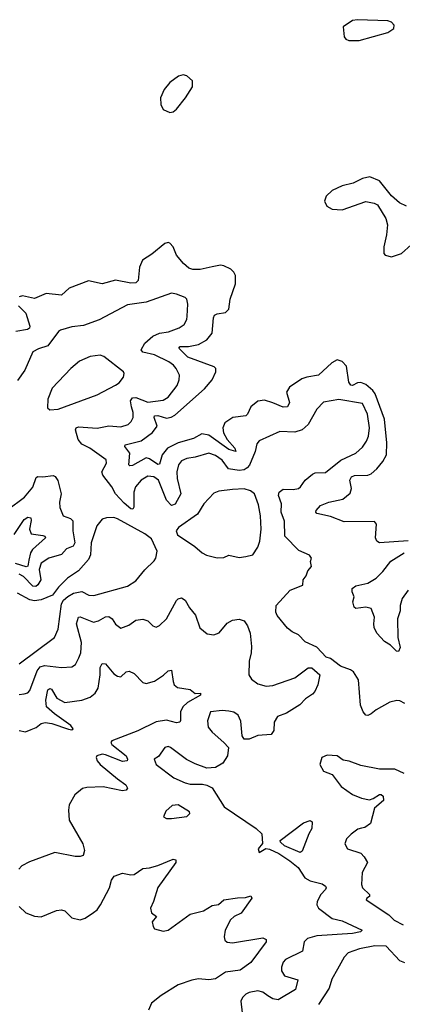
# Model space of a CAD drawing. Extents: x 1954683 to 2060285, y 904798 to 1016299.
# Tile 450 of 472: x 2036198 to 2038460, y 998277 to 1004097. Entities that reach past the tile are written whole.
import ezdxf

# ---------------------------------------------------------------- set-up
doc = ezdxf.new("R2010")
doc.units = 0

msp = doc.modelspace()

# ---------------------------------------------------------------- linework, layer by layer
at = {"layer": '0CON10XD'}
for points in [[(2038143.9, 1003973.9), (2038205, 1003974.6), (2038375, 1004021.2), (2038408.6, 1004045), (2038412.5, 1004065), (2038395, 1004082.9), (2038375, 1004090.6), (2038195, 1004097.3), (2038165, 1004091.9), (2038110.8, 1004055), (2038116.9, 1003995), (2038125, 1003982.9), (2038143.9, 1003973.9)], [(2037085, 1003548.8), (2037105, 1003552), (2037125, 1003568), (2037177.1, 1003635), (2037219.3, 1003700.7), (2037219.2, 1003735), (2037185, 1003765.7), (2037165, 1003770.8), (2037135.7, 1003764.3), (2037085.8, 1003725), (2037051.4, 1003685), (2037030.6, 1003635), (2037031.9, 1003595), (2037045, 1003566.2), (2037085, 1003548.8)], [(2038484.7, 1002994.7), (2038444, 1003014), (2038395.6, 1003055.6), (2038325, 1003143.8), (2038267.7, 1003167.7), (2038225, 1003159.2), (2038169.2, 1003130.8), (2038103.8, 1003115), (2038045, 1003088.5), (2038008.9, 1003055), (2037998.9, 1003025), (2038014.2, 1002995), (2038045, 1002977.8), (2038105, 1002972.9), (2038245, 1003023.1), (2038293.4, 1003013.4), (2038312.8, 1003002.8), (2038362.9, 1002922.9), (2038371.8, 1002885), (2038366.2, 1002825), (2038349.5, 1002755), (2038350, 1002715), (2038357.5, 1002705), (2038395, 1002695.7), (2038455, 1002714.5), (2038512.8, 1002767.2)], [(2038495, 1001016.2), (2038325, 1001004.5), (2038310, 1001015), (2038302.1, 1001035), (2038307.9, 1001115), (2038295, 1001131.1), (2038115, 1001128.6), (2038035, 1001160.6), (2037955, 1001178.8), (2037948.8, 1001185), (2037951.2, 1001195), (2037975.6, 1001224.4), (2038025.3, 1001244.7), (2038107.5, 1001262.5), (2038152.4, 1001297.6), (2038158.9, 1001325), (2038150, 1001375), (2038158.6, 1001395), (2038176.9, 1001403.1), (2038255, 1001404.6), (2038275, 1001413.1), (2038308.7, 1001441.3), (2038345.5, 1001485), (2038366.2, 1001525), (2038368.3, 1001595), (2038353.8, 1001735), (2038299.7, 1001885), (2038286.3, 1001905), (2038245, 1001939.8), (2038215, 1001951.6), (2038195, 1001951.4), (2038165, 1001934.3), (2038155, 1001936.8), (2038143.2, 1001955), (2038129.7, 1002049.7), (2038105, 1002077.5), (2038075, 1002085.6), (2038042.2, 1002067.8), (2037964.8, 1001995.2), (2037895, 1001984.8), (2037865, 1001973.8), (2037792.9, 1001925), (2037775.4, 1001895), (2037793.2, 1001835), (2037781.5, 1001808.5), (2037755, 1001806.7), (2037695, 1001833), (2037645, 1001849), (2037605, 1001841.6), (2037565, 1001808.5), (2037545.3, 1001765), (2037535, 1001755.9), (2037458.6, 1001745), (2037411.3, 1001715), (2037398.3, 1001685), (2037402.2, 1001655), (2037424.8, 1001614.8), (2037470.4, 1001565), (2037475, 1001544.4), (2037435, 1001555.9), (2037315, 1001640.5), (2037275, 1001649.5), (2037225, 1001622.1), (2037133.8, 1001595), (2037070.7, 1001565), (2037039.4, 1001525), (2037025, 1001468.8), (2037015, 1001468.2), (2036965, 1001502.1), (2036945, 1001506.2), (2036865, 1001462.1), (2036849.2, 1001459.2), (2036843.5, 1001465), (2036848.9, 1001535), (2036819.2, 1001575), (2036821.2, 1001585), (2036915, 1001606.8), (2036982.2, 1001657.8), (2037010.6, 1001695), (2036992.7, 1001745), (2036995.4, 1001754.6), (2037015, 1001757.2), (2037065, 1001742.1), (2037092.6, 1001747.4), (2037115, 1001759.7), (2037289.4, 1001915), (2037335, 1001968.9), (2037357.8, 1002015), (2037357.5, 1002035), (2037348, 1002045), (2037192, 1002102), (2037138.9, 1002155), (2037146.7, 1002165), (2037195, 1002165.7), (2037255, 1002176.8), (2037304.8, 1002205.2), (2037335.3, 1002245), (2037343.8, 1002335), (2037350.1, 1002349.9), (2037365, 1002359.3), (2037415, 1002367.3), (2037435, 1002386.2), (2037441.1, 1002445), (2037473.4, 1002536.6), (2037472.9, 1002585), (2037463.3, 1002605), (2037445, 1002623.1), (2037405, 1002641.9), (2037385, 1002645.6), (2037335, 1002636.4), (2037265, 1002620.4), (2037220.5, 1002620.5), (2037197.6, 1002627.6), (2037165.2, 1002655.2), (2037124.7, 1002704.7), (2037104.4, 1002754.4), (2037085.9, 1002775.9), (2037075, 1002780), (2037055, 1002773.3), (2036979.4, 1002710.6), (2036923.6, 1002676.4), (2036906.9, 1002635), (2036898.5, 1002555), (2036885, 1002540.8), (2036855, 1002539.1), (2036765, 1002556.7), (2036685, 1002535.5), (2036605, 1002554), (2036490.8, 1002509.2), (2036445, 1002468.1), (2036355, 1002478.5), (2036285, 1002448.1), (2036215, 1002464.2), (2036195, 1002459.2)], [(2038475, 1000055.6), (2038445, 1000071.4), (2038427, 1000073), (2038385, 1000063.1), (2038305, 1000018.1), (2038275, 999994), (2038255, 999983.8), (2038245, 999986.2), (2038228, 1000005), (2038211.9, 1000045), (2038200, 1000195), (2038171.2, 1000241.2), (2038153.9, 1000253.9), (2038095, 1000276), (2038035, 1000320), (2038009.3, 1000329.3), (2037955, 1000387.5), (2037885, 1000420), (2037845, 1000460.8), (2037809.5, 1000479.5), (2037780.9, 1000500.9), (2037719.2, 1000575), (2037712.5, 1000595), (2037714, 1000635), (2037796, 1000725), (2037871.2, 1000755), (2037874.2, 1000785), (2037891.3, 1000808.7), (2037901.7, 1000838.3), (2037923.8, 1000865), (2037916.7, 1000895), (2037922.5, 1000915), (2037911.2, 1000931.2), (2037848.9, 1000958.9), (2037766.1, 1001045), (2037763.1, 1001133.1), (2037743.3, 1001185), (2037746.1, 1001235), (2037728.3, 1001285), (2037732.1, 1001305), (2037755, 1001322.8), (2037815, 1001320), (2037845, 1001326.5), (2037857.8, 1001335), (2037885.6, 1001375), (2037929.4, 1001410.6), (2037945, 1001418.2), (2038005, 1001420.9), (2038096.9, 1001493.1), (2038185.7, 1001535), (2038225, 1001571.1), (2038247.9, 1001605), (2038259.1, 1001635), (2038265.8, 1001685), (2038254.7, 1001764.7), (2038225, 1001828.9), (2038085, 1001852.9), (2037994, 1001836), (2037954.4, 1001795), (2037903.6, 1001705), (2037867.7, 1001672.3), (2037825, 1001658.8), (2037735, 1001663.5), (2037612.7, 1001607.3), (2037599.5, 1001590.5), (2037588.9, 1001545), (2037556.1, 1001463.9), (2037542.9, 1001447.1), (2037525, 1001437), (2037495, 1001432.9), (2037431.7, 1001441.7), (2037395, 1001493.9), (2037355, 1001521.8), (2037315.3, 1001535.3), (2037235, 1001510.9), (2037186, 1001504), (2037155, 1001489.5), (2037136.2, 1001465), (2037126.8, 1001425), (2037129.2, 1001385), (2037150.6, 1001295), (2037116.6, 1001233.4), (2037095, 1001226.2), (2037065, 1001257.3), (2037017.4, 1001375), (2036991.4, 1001395), (2036955, 1001399.1), (2036915.5, 1001375), (2036883.3, 1001335), (2036873.4, 1001305), (2036872.3, 1001215), (2036866.5, 1001203.5), (2036855, 1001206.2), (2036815, 1001238.8), (2036764.4, 1001294.4), (2036743.3, 1001335), (2036688.7, 1001405), (2036682.7, 1001425), (2036711.4, 1001475), (2036709.2, 1001495), (2036611.8, 1001565), (2036565, 1001587.2), (2036544.1, 1001615), (2036527.9, 1001672.1), (2036532.5, 1001685), (2036545, 1001691.1), (2036655, 1001681.9), (2036725, 1001696.6), (2036795, 1001690), (2036838.6, 1001705), (2036857.1, 1001722.9), (2036867.9, 1001745), (2036868.2, 1001775), (2036858.4, 1001808.4), (2036851.9, 1001845), (2036865, 1001862.7), (2036885, 1001864.7), (2036955, 1001837.1), (2037045, 1001847.7), (2037074.7, 1001865.3), (2037128.5, 1001935), (2037141.1, 1001968.9), (2037142.5, 1001995), (2037123.6, 1002035), (2037107.1, 1002055), (2037079.4, 1002075), (2036995.2, 1002115.2), (2036925, 1002132.1), (2036915.6, 1002145.6), (2036937.6, 1002185), (2036984.5, 1002225.5), (2037025, 1002243.2), (2037077.4, 1002252.6), (2037141.2, 1002275), (2037170, 1002295), (2037185.5, 1002324.5), (2037188.6, 1002345), (2037190.8, 1002415), (2037185.8, 1002445), (2037175, 1002455.8), (2037125, 1002475.6), (2037095, 1002480.8), (2036945, 1002427.3), (2036835, 1002411.8), (2036667.4, 1002322.6), (2036575, 1002289.5), (2036505, 1002280.9), (2036438.3, 1002261.7), (2036426.5, 1002253.5), (2036365, 1002168.5), (2036308.6, 1002151.4), (2036275, 1002134.2), (2036227.5, 1002025), (2036185.4, 1001965)], [(2036191.4, 1002405), (2036235, 1002361.9), (2036258.3, 1002285), (2036255.6, 1002274.4), (2036243.5, 1002266.5), (2036175, 1002253.7)], [(2036375, 1001791.2), (2036425, 1001794.2), (2036655, 1001880), (2036765, 1001936.2), (2036785, 1001951.2), (2036811.2, 1001985), (2036816.2, 1002005), (2036811.2, 1002015), (2036695, 1002106.2), (2036674.2, 1002114.2), (2036615, 1002106.9), (2036552.2, 1002077.8), (2036500, 1002035), (2036390.2, 1001919.8), (2036363.9, 1001853.9), (2036362, 1001802), (2036375, 1001791.2)], [(2036125, 1001198.9), (2036225.3, 1001274.7), (2036275.7, 1001334.3), (2036295, 1001391.1), (2036305, 1001396.7), (2036335, 1001394.2)], [(2036335, 1001394.2), (2036395, 1001403.3), (2036407.7, 1001397.7), (2036423.4, 1001373.4), (2036443.4, 1001295), (2036433.2, 1001245), (2036434.1, 1001214.1), (2036454.3, 1001165), (2036498.5, 1001148.5), (2036511.6, 1001135), (2036511.9, 1001075), (2036523, 1001005), (2036514.3, 1000985.7), (2036475, 1000968.5), (2036445, 1000936.1), (2036370.8, 1000915), (2036325, 1000883.8), (2036312.3, 1000847.7), (2036322.2, 1000785), (2036305, 1000755.8), (2036292.9, 1000747.1), (2036275, 1000748.5), (2036220, 1000805), (2036195, 1000818.6)], [(2037365.5, 1000915.5), (2037405, 1000918.9), (2037435, 1000930.9), (2037495, 1000917.9), (2037535, 1000923.1), (2037575.6, 1000934.4), (2037605, 1000978.8), (2037617.5, 1001015), (2037625.5, 1001085), (2037621.2, 1001165), (2037609.4, 1001229.4), (2037585.8, 1001295), (2037563, 1001313), (2037525, 1001323.5), (2037455, 1001320.5), (2037375, 1001310), (2037345, 1001298.1), (2037285.6, 1001235), (2037248.1, 1001175), (2037136.2, 1001095), (2037123.3, 1001075), (2037131.2, 1001051.2), (2037233, 1000983), (2037275.7, 1000945), (2037302.6, 1000932.6), (2037365.5, 1000915.5)], [(2036166, 1001054), (2036225, 1001143.1), (2036245, 1001156), (2036263.1, 1001153.1), (2036266.2, 1001136.2), (2036256, 1001085), (2036265, 1001057.1), (2036335, 1001048.8), (2036345.8, 1001045), (2036350, 1001035), (2036273.7, 1000965), (2036261.6, 1000945), (2036251.9, 1000901.9)], [(2036195, 1000289.5), (2036403.1, 1000445), (2036425.8, 1000494.2), (2036445.3, 1000645), (2036456.2, 1000665), (2036481.6, 1000688.4), (2036515, 1000706.2), (2036565, 1000716.4), (2036606.1, 1000696.1), (2036636.1, 1000693.9), (2036835, 1000748.9), (2036885, 1000780.8), (2036937.1, 1000845), (2036992.6, 1000897.4), (2037002.9, 1000915), (2037009.5, 1000955), (2036977.7, 1001027.7), (2036937.4, 1001057.4), (2036775, 1001147.1), (2036755, 1001154.3), (2036711.7, 1001151.7), (2036684.6, 1001145.4), (2036653.5, 1001105), (2036620.8, 1001005), (2036616.8, 1000933.2), (2036605, 1000905.6), (2036545, 1000838.9), (2036480, 1000795), (2036428, 1000742), (2036392.5, 1000695), (2036325, 1000668), (2036285, 1000661.1), (2036257.1, 1000667.1), (2036185, 1000706.5)], [(2038495, 1000724.4), (2038458.7, 1000675), (2038446.8, 1000635), (2038447.7, 1000602.3), (2038431.9, 1000555), (2038433.1, 1000445), (2038446.9, 1000385), (2038437.5, 1000362.5), (2038425, 1000364), (2038389.7, 1000399.7), (2038355, 1000421.5), (2038310, 1000470), (2038293.6, 1000505), (2038291.2, 1000525), (2038294.5, 1000565), (2038275, 1000615.7), (2038245, 1000624.4), (2038185.6, 1000615.6), (2038174.6, 1000624.6), (2038168.1, 1000655), (2038174.3, 1000685), (2038162.9, 1000715), (2038164.2, 1000735), (2038185, 1000750), (2038255, 1000766.7), (2038305, 1000795.6), (2038345, 1000834.5), (2038392.8, 1000897.2), (2038471.4, 1000945)], [(2036251.9, 1000901.9), (2036245, 1000866.9), (2036236.7, 1000863.3), (2036172.6, 1000882.6)], [(2036195, 1000108.4), (2036225, 1000111.1), (2036245, 1000118.5), (2036257.9, 1000132.1), (2036301.5, 1000248.5), (2036318.7, 1000271.3), (2036345, 1000279), (2036445, 1000268.6), (2036505, 1000272.2), (2036527.5, 1000285), (2036547.8, 1000325), (2036558.5, 1000355), (2036563.3, 1000415), (2036534, 1000525), (2036545, 1000565.6), (2036555, 1000567.3), (2036635, 1000535.4), (2036664.3, 1000544.3), (2036705, 1000567.9), (2036725, 1000568.8), (2036745, 1000555.7), (2036764.7, 1000524.7), (2036795, 1000500.8), (2036842.2, 1000517.8), (2036885, 1000548.5), (2036925, 1000554.3), (2036955, 1000542.9), (2036985, 1000514), (2037005, 1000506), (2037025, 1000516), (2037065.4, 1000554.6), (2037125, 1000663.3), (2037135, 1000673.3), (2037155, 1000678.8), (2037175, 1000666.2), (2037201.1, 1000621.1), (2037236.6, 1000576.6), (2037262.8, 1000502.8), (2037306.8, 1000466.8), (2037345, 1000461.4), (2037377, 1000473), (2037425, 1000528.8), (2037455, 1000548), (2037495, 1000553.8), (2037525, 1000543.8), (2037544.2, 1000515), (2037560.3, 1000470.3), (2037569.1, 1000390.9), (2037566.3, 1000353.7), (2037553.6, 1000305), (2037551.9, 1000225), (2037568.3, 1000198.3), (2037605, 1000171.9), (2037655, 1000158.1), (2037695, 1000161.1), (2037825, 1000206.2), (2037902.5, 1000265), (2037925, 1000266.7), (2037972.5, 1000225), (2037960, 1000165), (2037942.5, 1000125), (2037929.5, 1000110.5), (2037888.3, 1000081.7), (2037853.7, 1000046.3), (2037775, 999997.3), (2037721.5, 999978.5), (2037701.4, 999945), (2037700.8, 999895), (2037685, 999872), (2037605.9, 999865.9), (2037555, 999844.2), (2037525, 999843.8), (2037512.9, 999862.9), (2037505, 999950), (2037488.6, 999985), (2037462.9, 1000002.9), (2037435, 1000010), (2037395, 1000012.8), (2037326, 1000005), (2037307.9, 999952.1), (2037311.4, 999915), (2037335.8, 999885), (2037404.3, 999825), (2037431.4, 999795), (2037426.9, 999745), (2037398.7, 999701.3), (2037355, 999675.7), (2037305, 999672.5), (2037235, 999698.1), (2037184.5, 999724.5), (2037090, 999795), (2037075, 999800), (2037056.7, 999795), (2037019.3, 999740.7), (2036993.3, 999725), (2037004.5, 999695), (2037108.5, 999615), (2037175, 999585.4), (2037205, 999578.9), (2037277.7, 999577.7), (2037305, 999572), (2037335, 999556.2), (2037405.6, 999445), (2037595.6, 999315), (2037629.2, 999285), (2037633, 999227), (2037606.7, 999195), (2037613.3, 999175), (2037653, 999197), (2037675, 999194), (2037729, 999169), (2037795.4, 999125), (2037844.1, 999085), (2037882.9, 999025), (2037915, 999007.5), (2037985, 998989.1), (2038006, 998975), (2038010, 998965), (2038005.5, 998955), (2037977.1, 998925), (2037956, 998885), (2037954, 998865), (2037963.8, 998845), (2038045, 998783.8), (2038105, 998769.6), (2038222.5, 998715), (2038212.5, 998705), (2038165.3, 998694.7), (2037955, 998682.2), (2037898.6, 998665), (2037878.5, 998645), (2037869.1, 998590.9), (2037768.9, 998541.1), (2037755.7, 998525), (2037745.9, 998495.9), (2037745.7, 998475), (2037764, 998445), (2037841.2, 998421.2), (2037828.1, 998365), (2037725, 998303.9), (2037695, 998308.2), (2037665, 998326.5), (2037635, 998348.2), (2037605, 998355.5), (2037555, 998347.1), (2037535, 998337.5), (2037515, 998316.2), (2037505.7, 998295), (2037513.5, 998226.5)], [(2036195, 999895.6), (2036232.7, 999887.3), (2036265, 999900.6), (2036295, 999913.5), (2036323.8, 999936.2), (2036347.8, 999942.2), (2036387.2, 999937.2), (2036486.3, 999903.7), (2036505, 999900), (2036513.8, 999905), (2036499.4, 999925), (2036403.5, 999993.5), (2036356.7, 1000035), (2036351.7, 1000075), (2036364.6, 1000135), (2036375, 1000142.9), (2036385, 1000139.4), (2036417, 1000087), (2036465, 1000060.7), (2036565, 1000074.6), (2036615, 1000093.1), (2036644.4, 1000115), (2036662.5, 1000145), (2036674.3, 1000225), (2036673, 1000267), (2036685, 1000292), (2036705, 1000288.6), (2036755, 1000230), (2036775, 1000216.7), (2036795, 1000213.1), (2036827.9, 1000242.1), (2036845, 1000246), (2036875, 1000232.5), (2036925, 1000179.2), (2036945, 1000172.5), (2036995, 1000186.9), (2037048.2, 1000221.8), (2037075, 1000247.1), (2037095, 1000251.2), (2037106, 1000184), (2037111.2, 1000165), (2037129.7, 1000149.7), (2037205, 1000137.5), (2037235, 1000114), (2037266.8, 1000116.8), (2037265.7, 1000105), (2037190, 1000060), (2037161.5, 1000035), (2037147.8, 1000005), (2037148.9, 999955), (2037143.8, 999945), (2037125, 999941.5), (2037065, 999957), (2037005, 999945.7), (2036896.4, 999893.6), (2036742.9, 999835), (2036736.5, 999825), (2036741.6, 999811.6), (2036826.2, 999745), (2036836, 999725), (2036833.3, 999715), (2036805, 999711.2), (2036705, 999752), (2036685, 999754.6), (2036653.7, 999746.3), (2036650, 999735), (2036655.4, 999715.4), (2036673.5, 999693.5), (2036775, 999609.1), (2036824.3, 999575), (2036834.2, 999555), (2036826.5, 999543.5), (2036805, 999539.1), (2036691.6, 999561.6), (2036595, 999559.1), (2036568.4, 999551.6), (2036524.2, 999515.8), (2036490, 999455), (2036485.4, 999425), (2036489.6, 999365), (2036570.9, 999225), (2036580.5, 999185), (2036572.8, 999157.2), (2036555, 999150), (2036525, 999150.5), (2036405, 999173.8), (2036255, 999119.5), (2036210.8, 999095), (2036192.2, 999075)], [(2038470.7, 999640.7), (2038415, 999666), (2038325, 999666), (2038215, 999688), (2038145, 999713.3), (2038109.2, 999719.2), (2038073.8, 999746.2), (2038015, 999748.8), (2037983.3, 999735), (2037972.5, 999695), (2037993.3, 999655), (2038044.3, 999634.3), (2038098.8, 999565), (2038165, 999516), (2038217.5, 999495), (2038265, 999485.8), (2038287.7, 999492.3), (2038325, 999516.7), (2038335, 999517.5), (2038347, 999507), (2038348.3, 999481.7), (2038294.5, 999435.5), (2038271.4, 999345), (2038238.3, 999321.7), (2038218.1, 999318.1), (2038197.6, 999312.4), (2038157.1, 999282.9), (2038130, 999255), (2038120, 999225), (2038136.2, 999195), (2038215, 999169.2), (2038235, 999148.8), (2038254, 999115), (2038222.9, 999055), (2038218.1, 998985), (2038224.7, 998964.7), (2038265.7, 998925), (2038265.7, 998914.3), (2038250, 998905), (2038246.7, 998895), (2038380.5, 998805), (2038412.5, 998775), (2038465, 998747.1)], [(2037095, 999374.4), (2037185, 999386.2), (2037203.8, 999405), (2037201.2, 999415), (2037135, 999455.4), (2037098.3, 999451.7), (2037060.9, 999419.1), (2037048.8, 999385), (2037065.8, 999375.8), (2037095, 999374.4)], [(2037855, 999173.3), (2037763.8, 999213.8), (2037739.2, 999235), (2037737.5, 999245), (2037875, 999349.4), (2037915, 999363.8), (2037926, 999355), (2037925.6, 999315), (2037907.9, 999285), (2037868.2, 999181.8), (2037855, 999173.3)], [(2036194.6, 998854.6), (2036235, 998818.1), (2036285, 998797.8), (2036325, 998794.5), (2036415, 998830.4), (2036445.4, 998835.4), (2036465, 998830), (2036505, 998787.5), (2036555, 998776.9), (2036585, 998785.6), (2036635, 998818.9), (2036655.7, 998835), (2036675.5, 998864.5), (2036728.1, 998965), (2036739.8, 999010.2), (2036755.6, 999034.4), (2036805, 999052), (2036855, 999041.4), (2036875, 999043.1), (2036925, 999079.2), (2036965, 999082.7), (2037015, 999096.7), (2037105, 999134.2), (2037120, 999130), (2037120.8, 999115), (2037015, 998968.1), (2036989.5, 998885), (2036970.6, 998845), (2036977.4, 998817.4), (2037006.2, 998795), (2036981.4, 998765), (2036986.1, 998736.1), (2036995, 998723.3), (2037045, 998708.8), (2037075, 998714.2), (2037205, 998809.1), (2037285, 998830), (2037335, 998860), (2037372.5, 998867.5), (2037405, 998894.3), (2037485.4, 998905.4), (2037532.7, 998907.3), (2037565, 998917.1), (2037569.2, 998905), (2037507.5, 998815), (2037464.8, 998795.2), (2037444.4, 998775.6), (2037412.5, 998715), (2037405.6, 998675), (2037410, 998655), (2037425, 998644.3), (2037455, 998639.6), (2037635, 998669.4), (2037655, 998660), (2037654.2, 998645), (2037565, 998523.8), (2037501.7, 998478.3), (2037415, 998467.6), (2037355, 998427.8), (2037315, 998420.8), (2037255, 998428.2), (2037215, 998419.4), (2037135, 998392.5), (2037035, 998329.6), (2036977.6, 998282.4), (2036958.3, 998241.7)], [(2038475, 998521.1), (2038445, 998533.5), (2038365, 998619.7), (2038298.1, 998621.9), (2038206.2, 998605), (2038140, 998580), (2038116.5, 998555), (2038076.1, 998483.9), (2038044, 998426), (2038027.7, 998372.3), (2037964.6, 998275)]]:
    msp.add_lwpolyline(points, dxfattribs=at)

doc.saveas('drawing.dxf')
